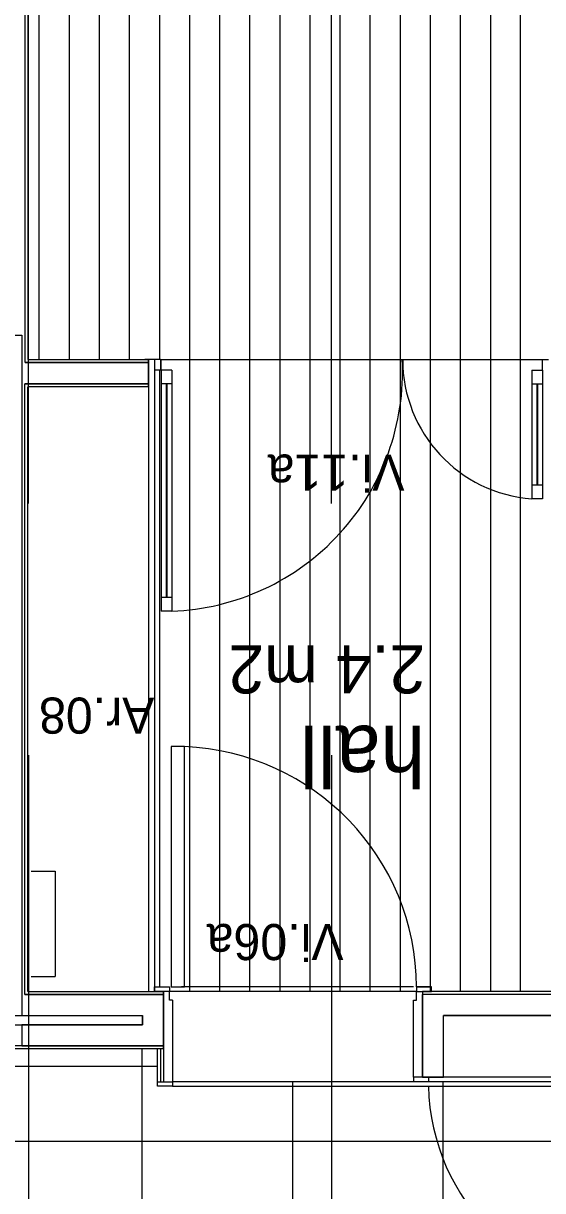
# Model space of a CAD drawing. Extents: x 1248 to 1356, y -443 to -224.
# Drawn here: x 1299.524 to 1301.25, y -237.588 to -233.707 of the extents above; entities that cross this region are included whole.
import ezdxf

# ---------------------------------------------------------------- set-up
doc = ezdxf.new("R2010")
doc.units = 0
for name, color, linetype in [('corte', 7, 'Continuous'), ('estereoctomias', 7, 'Continuous'), ('Level 1', 7, 'Continuous'), ('Level 10', 7, 'Continuous'), ('Level 13', 7, 'Continuous'), ('Level 36', 7, 'Continuous'), ('Level 4', 7, 'Continuous'), ('Level 40', 7, 'Continuous'), ('Level 60', 7, 'Continuous'), ('projeccao', 7, 'Continuous'), ('revestimentos', 7, 'Continuous'), ('vermelhos-tracej', 7, 'Continuous')]:
    doc.layers.add(name, color=color, linetype=linetype)

msp = doc.modelspace()

# ---------------------------------------------------------------- linework, layer by layer
at = {"layer": 'corte'}
for p, q in [((1299.5304, -234.8352), (1299.5304, -228.434)), ((1299.5304, -234.8352), (1299.5304, -231.934)), ((1299.5297, -236.9359), (1299.5297, -234.9052)), ((1299.9904, -237.1163), (1299.9904, -236.9259)), ((1300.8504, -237.2109), (1300.8504, -236.9359)), ((1299.2908, -237.0363), (1299.9204, -237.0363)), ((1299.9204, -237.0363), (1299.9204, -237.0059)), ((1300.9204, -237.2109), (1300.9204, -237.0059)), ((1299.9904, -237.1063), (1299.1808, -237.1063)), ((1300.9204, -237.2109), (1300.8504, -237.2109))]:
    msp.add_line(p, q, dxfattribs=at)
at = {"layer": 'estereoctomias'}
for p, q in [((1301.1762, -236.9259), (1301.1762, -232.2759)), ((1300.8204, -237.2259), (1300.0204, -237.2259))]:
    msp.add_line(p, q, dxfattribs=at)
for points in [[(1299.5304, -232.044), (1299.4604, -232.044), (1299.4604, -234.744), (1299.519, -234.744), (1299.519, -237.0059), (1299.9204, -237.0059), (1299.9204, -237.0363), (1299.519, -237.0363), (1299.519, -237.1047), (1299.519, -237.1063), (1299.9857, -237.1063), (1299.9904, -237.1063), (1299.9904, -236.9359), (1299.5297, -236.9359), (1299.5297, -234.9052), (1299.9329, -234.9052), (1299.9404, -234.9052), (1299.9404, -234.8352), (1299.5304, -234.8352)], [(1301.7783, -236.9359), (1300.8504, -236.9359), (1300.8504, -237.2109), (1300.9204, -237.2109), (1300.9204, -237.0059), (1301.7783, -237.0059)]]:
    msp.add_lwpolyline(points, close=True, dxfattribs=at)
at = {"layer": 'Level 1'}
for p, q in [((1299.9404, -234.9152), (1299.9404, -234.8252)), ((1299.9404, -234.9152), (1299.9404, -234.8252)), ((1299.5304, -234.8352), (1299.9404, -234.8352)), ((1299.5304, -234.8352), (1299.9404, -234.8352)), ((1299.9404, -234.9052), (1299.5297, -234.9052)), ((1299.9404, -234.9052), (1299.5297, -234.9052)), ((1299.5297, -236.9359), (1299.9904, -236.9359)), ((1301.7783, -236.9359), (1300.8504, -236.9359)), ((1299.4204, -237.0059), (1299.9204, -237.0059)), ((1301.7783, -237.0059), (1300.9204, -237.0059))]:
    msp.add_line(p, q, dxfattribs=at)
at = {"layer": 'Level 10'}
for p, q in [((1299.5762, -232.2759), (1299.5762, -234.8252)), ((1299.6762, -232.2759), (1299.6762, -234.8252)), ((1299.7762, -232.2759), (1299.7762, -234.8252)), ((1299.8762, -232.2759), (1299.8762, -234.8252)), ((1299.9762, -232.2759), (1299.9762, -234.8252)), ((1300.0762, -232.2759), (1300.0762, -236.9259)), ((1300.1762, -232.2759), (1300.1762, -236.9259)), ((1300.2762, -232.2759), (1300.2762, -236.9259)), ((1300.3762, -232.2759), (1300.3762, -236.9259)), ((1300.4762, -232.2759), (1300.4762, -236.9259)), ((1300.5762, -232.2759), (1300.5762, -236.9259)), ((1300.6762, -232.2759), (1300.6762, -236.9259)), ((1300.7762, -232.2759), (1300.7762, -236.9259)), ((1300.8762, -232.2759), (1300.8762, -236.9259)), ((1300.9762, -232.2759), (1300.9762, -236.9259)), ((1301.0762, -232.2759), (1301.0762, -236.9259)), ((1299.9762, -234.8602), (1299.9762, -236.9109)), ((1300.8304, -236.9259), (1300.0104, -236.9259)), ((1299.9183, -237.1163), (1299.9183, -238.7163)), ((1296.6633, -237.174), (1299.9704, -237.174)), ((1300.4183, -237.2259), (1300.4183, -238.624)), ((1300.9183, -237.2259), (1300.9183, -238.624)), ((1296.6633, -237.424), (1318.1944, -237.424))]:
    msp.add_line(p, q, dxfattribs=at)
at = {"layer": 'Level 13'}
for p, q in [((1299.9635, -234.8252), (1299.9285, -234.8252)), ((1299.9404, -234.8252), (1299.9404, -236.9259)), ((1299.9604, -234.8252), (1299.9404, -234.8252)), ((1299.9604, -234.8252), (1299.9604, -236.9259)), ((1299.9604, -234.8252), (1299.9604, -236.9259)), ((1299.9804, -234.8252), (1299.9604, -234.8252)), ((1299.9804, -234.8252), (1299.9804, -234.8602)), ((1299.9804, -234.8602), (1299.9604, -234.8602)), ((1299.9824, -234.8602), (1299.9824, -235.661)), ((1300.0174, -234.8602), (1299.9824, -234.8602)), ((1300.0174, -234.8602), (1300.0174, -235.661)), ((1301.2139, -234.8602), (1301.2489, -234.8602)), ((1301.2139, -234.8602), (1301.2139, -235.288)), ((1301.2489, -234.8602), (1301.2489, -235.288)), ((1300.0174, -234.9052), (1299.9824, -234.9052)), ((1301.2139, -234.9052), (1301.2489, -234.9052)), ((1299.9404, -234.9152), (1299.9404, -236.9259)), ((1301.2489, -235.243), (1301.2139, -235.243)), ((1301.2489, -235.288), (1301.2139, -235.288)), ((1300.0174, -235.616), (1299.9824, -235.616)), ((1300.0174, -235.661), (1299.9824, -235.661)), ((1300.0154, -236.1109), (1300.0154, -236.9109)), ((1300.0594, -236.1109), (1300.0154, -236.1109)), ((1300.0594, -236.9109), (1300.0594, -236.1109)), ((1299.9904, -236.9259), (1299.9904, -237.2259)), ((1300.0104, -236.9549), (1300.0104, -236.9259)), ((1300.0154, -236.9109), (1300.0594, -236.9109)), ((1300.8304, -236.9109), (1300.8804, -236.9109)), ((1300.8304, -236.9549), (1300.8304, -236.9259)), ((1300.8504, -236.9259), (1300.8504, -237.2109)), ((1300.0204, -236.9549), (1300.0104, -236.9549)), ((1300.0204, -236.9549), (1300.0204, -237.2259)), ((1300.8204, -237.2109), (1300.8204, -236.9549)), ((1300.8204, -236.9549), (1300.8304, -236.9549)), ((1299.9704, -237.2409), (1299.9704, -237.1163)), ((1299.9804, -237.1163), (1299.9804, -237.2259)), ((1299.9704, -237.2259), (1300.0204, -237.2259)), ((1300.0204, -237.2259), (1300.0204, -237.2409)), ((1301.5704, -237.2109), (1300.8204, -237.2109)), ((1300.8204, -237.2109), (1300.8204, -237.2259)), ((1300.8704, -237.2259), (1300.8204, -237.2259)), ((1301.5704, -237.2259), (1300.8604, -237.2259)), ((1301.5704, -237.2259), (1300.8604, -237.2259)), ((1300.8704, -237.2109), (1300.8704, -237.2259)), ((1301.5704, -237.2259), (1300.8704, -237.2259)), ((1300.0204, -237.2409), (1299.9704, -237.2409))]:
    msp.add_line(p, q, dxfattribs=at)
for points in [[(1300.0104, -236.9259), (1299.9604, -236.9259), (1299.9604, -236.9109), (1300.0104, -236.9109)], [(1300.8804, -236.9109), (1300.8304, -236.9109), (1300.8304, -236.9259), (1300.8804, -236.9259)]]:
    msp.add_lwpolyline(points, close=True, dxfattribs=at)
at = {"layer": 'Level 36'}
for p, q in [((1299.9989, -234.9052), (1299.9989, -235.616)), ((1300.0009, -234.9052), (1300.0009, -235.616)), ((1301.2304, -234.9052), (1301.2304, -235.243)), ((1301.2324, -234.9052), (1301.2324, -235.243))]:
    msp.add_line(p, q, dxfattribs=at)
at = {"layer": 'Level 4'}
for p, q in [((1299.9804, -234.8252), (1301.2694, -234.8252)), ((1299.9824, -234.8602), (1299.9824, -234.8252)), ((1301.2489, -234.8602), (1301.2489, -234.8252)), ((1299.9824, -235.0652), (1299.9824, -235.1002)), ((1299.5504, -236.5259), (1299.6304, -236.5259)), ((1299.6304, -236.5259), (1299.6304, -236.8759)), ((1299.5504, -236.8759), (1299.6304, -236.8759)), ((1300.8204, -236.9109), (1300.0494, -236.9109)), ((1300.0204, -237.2409), (1301.5704, -237.2409))]:
    msp.add_line(p, q, dxfattribs=at)
msp.add_arc((1301.5704, -237.2259), 0.7, 181.2279, 270, dxfattribs=at)
msp.add_ellipse((1300.0244, -236.9109), major_axis=(-0.806, 0), ratio=0.992512, start_param=3.141593, end_param=4.668897, dxfattribs=at)
at = {"layer": 'projeccao'}
for centre, radius, start, end in [((1299.9881, -234.8658), 0.7962, 272.1092, 2.9297), ((1301.2489, -234.8252), 0.4641, 180, 265.6752)]:
    msp.add_arc(centre, radius, start, end, dxfattribs=at)
at = {"layer": 'revestimentos'}
for p, q in [((1299.5404, -234.8252), (1299.5404, -228.424)), ((1299.5404, -234.8252), (1299.9404, -234.8252)), ((1299.5404, -234.8252), (1299.9404, -234.8252)), ((1299.5397, -236.9259), (1299.5397, -234.9152)), ((1299.9404, -234.9152), (1299.5397, -234.9152)), ((1299.9404, -234.9152), (1299.5397, -234.9152)), ((1299.5397, -236.9259), (1299.9904, -236.9259)), ((1301.7712, -236.9259), (1300.8504, -236.9259)), ((1299.9904, -237.1163), (1299.1708, -237.1163))]:
    msp.add_line(p, q, dxfattribs=at)
at = {"layer": 'vermelhos-tracej'}
for p, q in [((1299.5412, -235.3039), (1299.5412, -224.3117)), ((1300.5487, -235.3039), (1300.5487, -224.3117)), ((1299.5423, -246.757), (1299.5423, -236.1407)), ((1300.5498, -246.757), (1300.5498, -236.1407))]:
    msp.add_line(p, q, dxfattribs=at)

# ---------------------------------------------------------------- texts
at = {"layer": 'Level 40'}
for s, p in [('Vi.11a', (1300.791, -235.1408)), ('Ar.08', (1299.9598, -235.9486)), ('Vi.06a', (1300.5884, -236.7015))]:
    msp.add_text(s, height=0.12, rotation=180, dxfattribs=at).set_placement(p)
at = {"layer": 'Level 60'}
for s, height, p in [('2.4 m2', 0.16, (1300.8598, -235.7748)), ('hall', 0.2, (1300.8598, -236.0426))]:
    msp.add_text(s, height=height, rotation=180, dxfattribs=at).set_placement(p)

doc.saveas('drawing.dxf')
